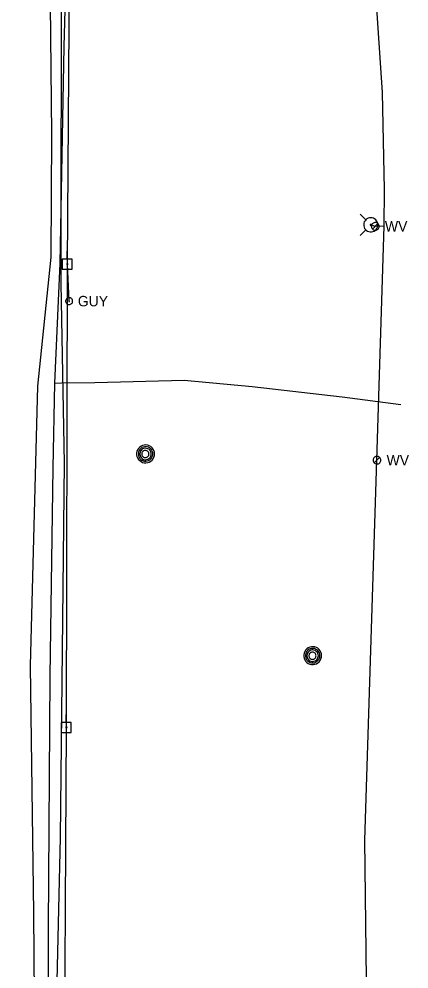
# Model space of a CAD drawing. Extents: x 600849 to 606371, y 330010 to 403088.
# Drawn here: x 602031.9 to 602175.9, y 369353.4 to 369703.7 of the extents above; entities that cross this region are included whole.
import ezdxf

# ---------------------------------------------------------------- set-up
doc = ezdxf.new("R2010")
doc.units = 0
for name, color, linetype in [('E_UTL_E_UG', 7, 'Continuous'), ('E_UTL_EGuyWire', 7, 'Continuous'), ('E_UTL_EPowerPole', 7, 'Continuous'), ('E_UTL_G_UG', 7, 'Continuous'), ('E_UTL_MH', 7, 'Continuous'), ('E_UTL_Overhead', 7, 'Continuous'), ('E_UTL_T_UG', 7, 'Continuous'), ('E_UTL_W', 7, 'Continuous'), ('E_UTL_W_UG', 7, 'Continuous'), ('E_UTL_WHydrant', 7, 'Continuous')]:
    doc.layers.add(name, color=color, linetype=linetype)

msp = doc.modelspace()

# ---------------------------------------------------------------- linework, layer by layer
at = {"layer": 'E_UTL_E_UG'}
msp.add_lwpolyline([(602036.65, 368479.27), (602031.91, 368543.82), (602034.75, 368614.57), (602037.21, 368635.74), (602036.61, 368700.61), (602038.77, 368763.95), (602037.38, 368833.78), (602037.44, 368907.4), (602038.32, 368957.12), (602039.31, 369034.73), (602038.19, 369091.48), (602036.74, 369161.55), (602038.61, 369191.18), (602038.21, 369265.78), (602037.44, 369373.98), (602036.17, 369465.24), (602038.9, 369568.32), (602043.78, 369615.93), (602044, 369661.35), (602043.09, 369757.21)], dxfattribs=at)
at = {"layer": 'E_UTL_EGuyWire'}
msp.add_line((602050.42, 369599.7), (602049.76, 369613.32), dxfattribs=at)
for points in [[(602051.7, 369599.7), (602051.68, 369599.94), (602051.61, 369600.17), (602051.5, 369600.39), (602051.35, 369600.58), (602051.16, 369600.74), (602050.95, 369600.86), (602050.72, 369600.94), (602050.48, 369600.98), (602050.23, 369600.97), (602050, 369600.91), (602049.78, 369600.81), (602049.58, 369600.67), (602049.41, 369600.49), (602049.28, 369600.28), (602049.19, 369600.06), (602049.14, 369599.82), (602049.14, 369599.57), (602049.19, 369599.34), (602049.28, 369599.11), (602049.41, 369598.9), (602049.58, 369598.73), (602049.78, 369598.59), (602050, 369598.48), (602050.23, 369598.43), (602050.48, 369598.41), (602050.72, 369598.45), (602050.95, 369598.53), (602051.16, 369598.65), (602051.35, 369598.81), (602051.5, 369599), (602051.61, 369599.22), (602051.68, 369599.45), (602051.7, 369599.7)], [(602050.58, 369599.7), (602050.57, 369599.73), (602050.57, 369599.76), (602050.55, 369599.78), (602050.53, 369599.81), (602050.51, 369599.83), (602050.48, 369599.84), (602050.45, 369599.85), (602050.42, 369599.86), (602050.39, 369599.86), (602050.36, 369599.85), (602050.34, 369599.84), (602050.31, 369599.82), (602050.29, 369599.8), (602050.27, 369599.77), (602050.26, 369599.74), (602050.26, 369599.71), (602050.26, 369599.68), (602050.26, 369599.65), (602050.27, 369599.62), (602050.29, 369599.6), (602050.31, 369599.58), (602050.34, 369599.56), (602050.36, 369599.55), (602050.39, 369599.54), (602050.42, 369599.54), (602050.45, 369599.54), (602050.48, 369599.55), (602050.51, 369599.57), (602050.53, 369599.59), (602050.55, 369599.61), (602050.57, 369599.64), (602050.57, 369599.67), (602050.58, 369599.7)]]:
    msp.add_lwpolyline(points, dxfattribs=at)
at = {"layer": 'E_UTL_EPowerPole'}
for points in [[(602049.73, 369615.17), (602049.73, 369618.07)], [(602051.58, 369615.17), (602047.89, 369615.17)], [(602047.89, 369615.17), (602047.89, 369611.47)], [(602050, 369613.32), (602050, 369613.37), (602049.99, 369613.41), (602049.97, 369613.45), (602049.94, 369613.49), (602049.9, 369613.52), (602049.86, 369613.54), (602049.82, 369613.55), (602049.78, 369613.56), (602049.73, 369613.56), (602049.69, 369613.55), (602049.65, 369613.53), (602049.61, 369613.5), (602049.58, 369613.47), (602049.55, 369613.43), (602049.54, 369613.39), (602049.53, 369613.35), (602049.53, 369613.3), (602049.54, 369613.26), (602049.55, 369613.21), (602049.58, 369613.18), (602049.61, 369613.14), (602049.65, 369613.12), (602049.69, 369613.1), (602049.73, 369613.09), (602049.78, 369613.08), (602049.82, 369613.09), (602049.86, 369613.11), (602049.9, 369613.13), (602049.94, 369613.16), (602049.97, 369613.19), (602049.99, 369613.23), (602050, 369613.28), (602050, 369613.32)], [(602051.58, 369611.47), (602051.58, 369615.17)], [(602047.89, 369611.47), (602051.58, 369611.47)], [(602051.21, 369444.34), (602047.53, 369444.34)], [(602047.53, 369444.34), (602047.53, 369440.65)], [(602049.37, 369444.34), (602049.37, 369447.25)], [(602051.21, 369440.65), (602051.21, 369444.34)], [(602047.53, 369440.65), (602051.21, 369440.65)], [(602049.64, 369442.5), (602049.64, 369442.55), (602049.62, 369442.59), (602049.6, 369442.63), (602049.57, 369442.67), (602049.54, 369442.7), (602049.5, 369442.72), (602049.46, 369442.73), (602049.41, 369442.74), (602049.37, 369442.74), (602049.32, 369442.73), (602049.28, 369442.71), (602049.24, 369442.68), (602049.21, 369442.65), (602049.19, 369442.61), (602049.17, 369442.57), (602049.16, 369442.52), (602049.16, 369442.48), (602049.17, 369442.43), (602049.19, 369442.39), (602049.21, 369442.35), (602049.24, 369442.32), (602049.28, 369442.3), (602049.32, 369442.28), (602049.37, 369442.27), (602049.41, 369442.26), (602049.46, 369442.27), (602049.5, 369442.29), (602049.54, 369442.31), (602049.57, 369442.34), (602049.6, 369442.37), (602049.62, 369442.41), (602049.64, 369442.46), (602049.64, 369442.5)]]:
    msp.add_lwpolyline(points, dxfattribs=at)
at = {"layer": 'E_UTL_G_UG'}
for points in [[(602043.05, 368958.08), (602041.79, 369007.09), (602041.4, 369066.36), (602041.39, 369081.34), (602040.25, 369149.29), (602041.48, 369197.25), (602042.43, 369272.91), (602042.85, 369308.8), (602042.8, 369368.56), (602043.42, 369461.34), (602044.54, 369538.24), (602045.12, 369569.42), (602047.17, 369613.61), (602048.61, 369693.62), (602051.23, 369788.24)], [(602045.12, 369569.42), (602047.61, 369569.55), (602059.92, 369569.66), (602092.85, 369570.5), (602117.94, 369568.25), (602151.18, 369564.4), (602172.89, 369561.62)]]:
    msp.add_lwpolyline(points, dxfattribs=at)
at = {"layer": 'E_UTL_MH'}
for points in [[(602081.93, 369543.37), (602081.87, 369544), (602081.69, 369544.6), (602081.4, 369545.16), (602081.02, 369545.65), (602080.54, 369546.06), (602080, 369546.37), (602079.41, 369546.58), (602078.79, 369546.67), (602078.16, 369546.64), (602077.55, 369546.49), (602076.98, 369546.23), (602076.47, 369545.87), (602076.03, 369545.41), (602075.7, 369544.89), (602075.46, 369544.3), (602075.34, 369543.69), (602075.34, 369543.06), (602075.46, 369542.44), (602075.7, 369541.86), (602076.03, 369541.33), (602076.47, 369540.88), (602076.98, 369540.52), (602077.55, 369540.25), (602078.16, 369540.11), (602078.79, 369540.08), (602079.41, 369540.17), (602080, 369540.37), (602080.54, 369540.68), (602081.02, 369541.1), (602081.4, 369541.59), (602081.69, 369542.15), (602081.87, 369542.75), (602081.93, 369543.37)], [(602081.31, 369543.37), (602081.26, 369543.88), (602081.12, 369544.36), (602080.89, 369544.82), (602080.57, 369545.22), (602080.19, 369545.55), (602079.75, 369545.8), (602079.27, 369545.97), (602078.76, 369546.04), (602078.26, 369546.02), (602077.76, 369545.9), (602077.3, 369545.69), (602076.88, 369545.39), (602076.53, 369545.02), (602076.26, 369544.6), (602076.07, 369544.12), (602075.97, 369543.62), (602075.97, 369543.11), (602076.07, 369542.61), (602076.26, 369542.14), (602076.53, 369541.71), (602076.88, 369541.35), (602077.3, 369541.05), (602077.76, 369540.84), (602078.26, 369540.72), (602078.76, 369540.69), (602079.27, 369540.77), (602079.75, 369540.93), (602080.19, 369541.19), (602080.57, 369541.52), (602080.89, 369541.92), (602081.12, 369542.37), (602081.26, 369542.86), (602081.31, 369543.37)], [(602080.75, 369543.34), (602080.71, 369543.74), (602080.6, 369544.13), (602080.41, 369544.49), (602080.16, 369544.81), (602079.86, 369545.07), (602079.51, 369545.28), (602079.12, 369545.41), (602078.72, 369545.47), (602078.32, 369545.45), (602077.92, 369545.35), (602077.56, 369545.18), (602077.23, 369544.95), (602076.95, 369544.66), (602076.73, 369544.32), (602076.58, 369543.94), (602076.5, 369543.54), (602076.5, 369543.14), (602076.58, 369542.74), (602076.73, 369542.36), (602076.95, 369542.02), (602077.23, 369541.73), (602077.56, 369541.5), (602077.92, 369541.33), (602078.32, 369541.23), (602078.72, 369541.21), (602079.12, 369541.27), (602079.51, 369541.4), (602079.86, 369541.61), (602080.16, 369541.87), (602080.41, 369542.19), (602080.6, 369542.55), (602080.71, 369542.94), (602080.75, 369543.34)], [(602079.89, 369543.32), (602079.87, 369543.58), (602079.8, 369543.82), (602079.68, 369544.04), (602079.53, 369544.24), (602079.34, 369544.41), (602079.12, 369544.54), (602078.88, 369544.62), (602078.63, 369544.66), (602078.37, 369544.64), (602078.13, 369544.58), (602077.9, 369544.48), (602077.69, 369544.33), (602077.52, 369544.15), (602077.38, 369543.94), (602077.28, 369543.7), (602077.24, 369543.45), (602077.24, 369543.2), (602077.28, 369542.95), (602077.38, 369542.71), (602077.52, 369542.5), (602077.69, 369542.32), (602077.9, 369542.17), (602078.13, 369542.07), (602078.37, 369542.01), (602078.63, 369541.99), (602078.88, 369542.03), (602079.12, 369542.11), (602079.34, 369542.24), (602079.53, 369542.41), (602079.68, 369542.6), (602079.8, 369542.83), (602079.87, 369543.07), (602079.89, 369543.32)], [(602143.59, 369468.97), (602143.53, 369469.6), (602143.35, 369470.2), (602143.07, 369470.76), (602142.68, 369471.25), (602142.2, 369471.66), (602141.66, 369471.97), (602141.07, 369472.18), (602140.45, 369472.27), (602139.82, 369472.24), (602139.21, 369472.09), (602138.64, 369471.83), (602138.13, 369471.47), (602137.7, 369471.01), (602137.36, 369470.48), (602137.12, 369469.9), (602137, 369469.29), (602137, 369468.66), (602137.12, 369468.04), (602137.36, 369467.46), (602137.7, 369466.93), (602138.13, 369466.48), (602138.64, 369466.11), (602139.21, 369465.85), (602139.82, 369465.71), (602140.45, 369465.68), (602141.07, 369465.77), (602141.66, 369465.97), (602142.2, 369466.28), (602142.68, 369466.69), (602143.07, 369467.19), (602143.35, 369467.75), (602143.53, 369468.35), (602143.59, 369468.97)], [(602142.97, 369468.97), (602142.93, 369469.47), (602142.78, 369469.96), (602142.55, 369470.42), (602142.23, 369470.82), (602141.85, 369471.15), (602141.41, 369471.4), (602140.93, 369471.57), (602140.42, 369471.64), (602139.92, 369471.62), (602139.42, 369471.5), (602138.96, 369471.29), (602138.54, 369470.99), (602138.19, 369470.62), (602137.92, 369470.19), (602137.73, 369469.72), (602137.63, 369469.22), (602137.63, 369468.71), (602137.73, 369468.21), (602137.92, 369467.74), (602138.19, 369467.31), (602138.54, 369466.94), (602138.96, 369466.65), (602139.42, 369466.44), (602139.92, 369466.32), (602140.42, 369466.29), (602140.93, 369466.37), (602141.41, 369466.53), (602141.85, 369466.79), (602142.23, 369467.12), (602142.55, 369467.52), (602142.78, 369467.97), (602142.93, 369468.46), (602142.97, 369468.97)], [(602142.41, 369468.94), (602142.37, 369469.34), (602142.26, 369469.73), (602142.07, 369470.09), (602141.82, 369470.41), (602141.52, 369470.67), (602141.17, 369470.88), (602140.78, 369471.01), (602140.38, 369471.07), (602139.98, 369471.05), (602139.59, 369470.95), (602139.22, 369470.78), (602138.89, 369470.55), (602138.61, 369470.26), (602138.39, 369469.91), (602138.24, 369469.54), (602138.16, 369469.14), (602138.16, 369468.74), (602138.24, 369468.34), (602138.39, 369467.96), (602138.61, 369467.62), (602138.89, 369467.33), (602139.22, 369467.1), (602139.59, 369466.93), (602139.98, 369466.83), (602140.38, 369466.81), (602140.78, 369466.87), (602141.17, 369467), (602141.52, 369467.2), (602141.82, 369467.47), (602142.07, 369467.79), (602142.26, 369468.15), (602142.37, 369468.54), (602142.41, 369468.94)], [(602141.56, 369468.92), (602141.53, 369469.18), (602141.46, 369469.42), (602141.34, 369469.64), (602141.19, 369469.84), (602141, 369470.01), (602140.78, 369470.14), (602140.54, 369470.22), (602140.29, 369470.25), (602140.03, 369470.24), (602139.79, 369470.18), (602139.56, 369470.08), (602139.35, 369469.93), (602139.18, 369469.75), (602139.04, 369469.53), (602138.95, 369469.3), (602138.9, 369469.05), (602138.9, 369468.8), (602138.95, 369468.55), (602139.04, 369468.31), (602139.18, 369468.1), (602139.35, 369467.92), (602139.56, 369467.77), (602139.79, 369467.67), (602140.03, 369467.61), (602140.29, 369467.59), (602140.54, 369467.63), (602140.78, 369467.71), (602141, 369467.84), (602141.19, 369468), (602141.34, 369468.2), (602141.46, 369468.43), (602141.53, 369468.67), (602141.56, 369468.92)]]:
    msp.add_lwpolyline(points, dxfattribs=at)
at = {"layer": 'E_UTL_Overhead'}
msp.add_lwpolyline([(602049.62, 366998.37), (602049.43, 367090.32), (602050.33, 367289.54), (602050.21, 367450.04), (602046.65, 367600.38), (602051.29, 367697.52), (602053.8, 367901.24), (602051.89, 368080.89), (602055.16, 368276.21), (602053.08, 368301.06), (602057.62, 368469.75), (602045.39, 368617.17), (602046.06, 368815.09), (602047.67, 369060.69), (602047.72, 369211.87), (602048.36, 369250.01), (602048.54, 369288.25), (602049.4, 369442.5), (602049.76, 369613.32), (602051.08, 369789.61)], dxfattribs=at)
at = {"layer": 'E_UTL_T_UG'}
msp.add_lwpolyline([(602048.54, 369288.25), (602044.72, 369296.04), (602047.2, 369401.91), (602048.77, 369539.92), (602047.46, 369606.19), (602047.57, 369728.34)], dxfattribs=at)
at = {"layer": 'E_UTL_W'}
for points in [[(602164.83, 369627.27), (602164.8, 369627.54), (602164.73, 369627.8), (602164.6, 369628.04), (602164.44, 369628.25), (602164.23, 369628.43), (602164, 369628.56), (602163.74, 369628.65), (602163.47, 369628.69), (602163.2, 369628.68), (602162.94, 369628.62), (602162.69, 369628.5), (602162.47, 369628.35), (602162.28, 369628.15), (602162.14, 369627.92), (602162.04, 369627.67), (602161.99, 369627.4), (602161.99, 369627.13), (602162.04, 369626.87), (602162.14, 369626.61), (602162.28, 369626.39), (602162.47, 369626.19), (602162.69, 369626.03), (602162.94, 369625.92), (602163.2, 369625.86), (602163.47, 369625.84), (602163.74, 369625.88), (602164, 369625.97), (602164.23, 369626.11), (602164.44, 369626.28), (602164.6, 369626.5), (602164.73, 369626.74), (602164.8, 369627), (602164.83, 369627.27)], [(602162.4, 369626.26), (602164.41, 369628.28)], [(602165.45, 369541.04), (602165.43, 369541.31), (602165.35, 369541.57), (602165.23, 369541.81), (602165.06, 369542.03), (602164.85, 369542.2), (602164.62, 369542.34), (602164.36, 369542.43), (602164.09, 369542.47), (602163.82, 369542.45), (602163.56, 369542.39), (602163.31, 369542.28), (602163.09, 369542.12), (602162.91, 369541.92), (602162.76, 369541.7), (602162.66, 369541.44), (602162.61, 369541.18), (602162.61, 369540.91), (602162.66, 369540.64), (602162.76, 369540.39), (602162.91, 369540.16), (602163.09, 369539.97), (602163.31, 369539.81), (602163.56, 369539.7), (602163.82, 369539.63), (602164.09, 369539.62), (602164.36, 369539.66), (602164.62, 369539.75), (602164.85, 369539.88), (602165.06, 369540.06), (602165.23, 369540.27), (602165.35, 369540.51), (602165.43, 369540.77), (602165.45, 369541.04)], [(602163.02, 369540.03), (602165.03, 369542.05)]]:
    msp.add_lwpolyline(points, dxfattribs=at)
at = {"layer": 'E_UTL_W_UG'}
for points in [[(602155.41, 368532.9), (602154.38, 368609.08), (602154.74, 368704.54), (602156.55, 368761.07), (602147.24, 368774.1), (602120.84, 368800.75), (602119.9, 368876.94), (602120.47, 368957.7), (602119.8, 369029.35), (602121.18, 369073.87), (602121.88, 369113.46), (602158, 369151.56), (602158.82, 369194.22), (602160.29, 369339.25), (602159.56, 369400.96), (602164.03, 369541.04), (602166.71, 369627.34), (602166.76, 369640.85), (602166.1, 369676.63), (602162.73, 369726.05)], [(602166.71, 369627.34), (602163.4, 369627.27), (602161.75, 369627.83)]]:
    msp.add_lwpolyline(points, dxfattribs=at)
at = {"layer": 'E_UTL_WHydrant'}
for points in [[(602159.92, 369629.67), (602157.78, 369631.81)], [(602161.75, 369630.45), (602161.26, 369630.41), (602160.78, 369630.27), (602160.34, 369630.04), (602159.94, 369629.73), (602159.62, 369629.35), (602159.37, 369628.92), (602159.2, 369628.45), (602159.13, 369627.96), (602159.16, 369627.46), (602159.27, 369626.97), (602159.48, 369626.52), (602159.77, 369626.11), (602160.13, 369625.77), (602160.55, 369625.5), (602161.01, 369625.32), (602161.5, 369625.22), (602162, 369625.22), (602162.49, 369625.32), (602162.96, 369625.5), (602163.37, 369625.77), (602163.74, 369626.11), (602164.02, 369626.52), (602164.23, 369626.97), (602164.35, 369627.46), (602164.37, 369627.96), (602164.3, 369628.45), (602164.14, 369628.92), (602163.89, 369629.35), (602163.56, 369629.73), (602163.17, 369630.04), (602162.73, 369630.27), (602162.25, 369630.41), (602161.75, 369630.45)], [(602161.75, 369628.03), (602161.72, 369628.03), (602161.68, 369628.02), (602161.64, 369628), (602161.62, 369627.98), (602161.59, 369627.95), (602161.57, 369627.91), (602161.56, 369627.88), (602161.55, 369627.84), (602161.55, 369627.8), (602161.56, 369627.77), (602161.58, 369627.73), (602161.6, 369627.7), (602161.63, 369627.67), (602161.66, 369627.65), (602161.7, 369627.64), (602161.73, 369627.63), (602161.77, 369627.63), (602161.81, 369627.64), (602161.85, 369627.65), (602161.88, 369627.67), (602161.91, 369627.7), (602161.93, 369627.73), (602161.94, 369627.77), (602161.95, 369627.8), (602161.95, 369627.84), (602161.95, 369627.88), (602161.94, 369627.91), (602161.92, 369627.95), (602161.89, 369627.98), (602161.86, 369628), (602161.83, 369628.02), (602161.79, 369628.03), (602161.75, 369628.03)], [(602159.92, 369626), (602157.78, 369623.85)]]:
    msp.add_lwpolyline(points, dxfattribs=at)

# ---------------------------------------------------------------- texts
at = {"layer": 'E_UTL_EGuyWire'}
msp.add_text('GUY', height=3.85, dxfattribs=at).set_placement((602053.63, 369597.77))
at = {"layer": 'E_UTL_W'}
for p in [(602166.97, 369625.34), (602167.59, 369539.12)]:
    msp.add_text('WV', height=3.85, dxfattribs=at).set_placement(p)

doc.saveas('drawing.dxf')
